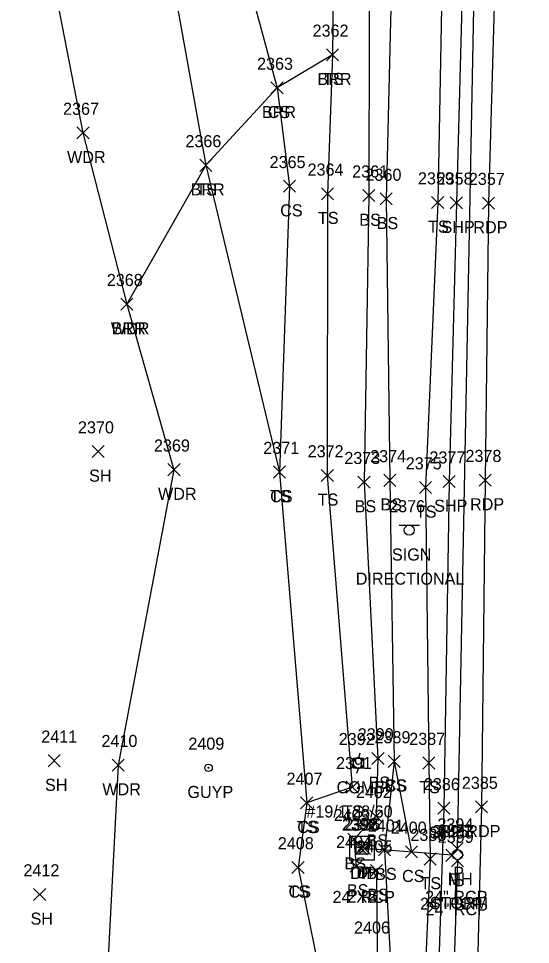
# Model space of a CAD drawing. Extents: x 1462089 to 1464015, y 730534 to 736144.
# Drawn here: x 1463126.5 to 1463211.2, y 733996.4 to 734149.7 of the extents above; entities that cross this region are included whole.
import ezdxf

# ---------------------------------------------------------------- set-up
doc = ezdxf.new("R2010")
doc.units = 0
for name, color, linetype in [('D_A', 7, 'Continuous'), ('D_C', 7, 'Continuous'), ('D_I', 7, 'Continuous'), ('D_TIC', 7, 'Continuous'), ('DCP', 7, 'Continuous'), ('DS', 7, 'Continuous'), ('L_A', 7, 'Continuous'), ('L_I', 7, 'Continuous'), ('L_TIC', 7, 'Continuous'), ('LABL', 7, 'Continuous'), ('LAWA', 7, 'Continuous'), ('LELB', 7, 'Continuous'), ('P_A', 7, 'Continuous'), ('P_I', 7, 'Continuous'), ('P_TIC', 7, 'Continuous'), ('PET', 7, 'Continuous'), ('PSP', 7, 'Continuous'), ('S_A', 7, 'Continuous'), ('S_C', 7, 'Continuous'), ('S_I', 7, 'Continuous'), ('SSGN', 7, 'Continuous'), ('U_A', 7, 'Continuous'), ('U_C', 7, 'Continuous'), ('U_I', 7, 'Continuous'), ('UP', 7, 'Continuous'), ('UPGW', 7, 'Continuous'), ('UUMH', 7, 'Continuous')]:
    doc.layers.add(name, color=color, linetype=linetype)

msp = doc.modelspace()

# ---------------------------------------------------------------- linework, layer by layer
at = {"layer": 'D_TIC'}
for points in [[(1463182.25, 734011.23), (1463184.25, 734013.23)], [(1463184.25, 734011.23), (1463182.25, 734013.23)], [(1463182.73, 734011.27), (1463184.73, 734013.27)], [(1463184.73, 734011.27), (1463182.73, 734013.27)], [(1463198.06, 734011.28), (1463200.06, 734013.28)], [(1463200.06, 734011.28), (1463198.06, 734013.28)], [(1463197.22, 734010.16), (1463199.22, 734012.16)], [(1463199.22, 734010.16), (1463197.22, 734012.16)], [(1463198.13, 734009.23), (1463200.13, 734011.23)], [(1463200.13, 734009.23), (1463198.13, 734011.23)]]:
    msp.add_lwpolyline(points, dxfattribs=at)
at = {"layer": 'DCP'}
for points in [[(1463208.21, 734483.63), (1463199.06, 734012.28)], [(1463198.22, 734011.16), (1463183.73, 734012.27)], [(1463199.13, 734010.23), (1463194.35, 733866.75)]]:
    msp.add_lwpolyline(points, dxfattribs=at)
at = {"layer": 'DS'}
for p, q in [((1463181.33, 734014.34), (1463185.33, 734014.34)), ((1463181.33, 734010.34), (1463181.33, 734014.34)), ((1463185.33, 734014.34), (1463185.33, 734010.34)), ((1463182.33, 734011.34), (1463182.33, 734013.34)), ((1463182.33, 734013.34), (1463184.33, 734013.34)), ((1463184.33, 734013.34), (1463184.33, 734011.34)), ((1463184.33, 734011.34), (1463182.33, 734011.34)), ((1463183.34, 734012.34), (1463183.34, 734012.34)), ((1463183.34, 734012.34), (1463183.34, 734012.34)), ((1463185.33, 734010.34), (1463181.33, 734010.34))]:
    msp.add_line(p, q, dxfattribs=at)
at = {"layer": 'L_TIC'}
for points in [[(1463177.45, 734142.72), (1463179.45, 734144.72)], [(1463179.45, 734142.72), (1463177.45, 734144.72)], [(1463177.45, 734142.72), (1463179.45, 734144.72)], [(1463179.45, 734142.72), (1463177.45, 734144.72)], [(1463168.26, 734137.24), (1463170.26, 734139.24)], [(1463170.26, 734137.24), (1463168.26, 734139.24)], [(1463168.26, 734137.24), (1463170.26, 734139.24)], [(1463170.26, 734137.24), (1463168.26, 734139.24)], [(1463136.14, 734129.78), (1463138.14, 734131.78)], [(1463138.14, 734129.78), (1463136.14, 734131.78)], [(1463156.46, 734124.42), (1463158.46, 734126.42)], [(1463158.46, 734124.42), (1463156.46, 734126.42)], [(1463156.46, 734124.42), (1463158.46, 734126.42)], [(1463158.46, 734124.42), (1463156.46, 734126.42)], [(1463170.33, 734120.96), (1463172.33, 734122.96)], [(1463172.33, 734120.96), (1463170.33, 734122.96)], [(1463176.62, 734119.71), (1463178.62, 734121.71)], [(1463178.62, 734119.71), (1463176.62, 734121.71)], [(1463183.44, 734119.4), (1463185.44, 734121.4)], [(1463185.44, 734119.4), (1463183.44, 734121.4)], [(1463186.31, 734118.86), (1463188.31, 734120.86)], [(1463188.31, 734118.86), (1463186.31, 734120.86)], [(1463194.85, 734118.26), (1463196.85, 734120.26)], [(1463196.85, 734118.26), (1463194.85, 734120.26)], [(1463143.39, 734101.43), (1463145.39, 734103.43)], [(1463145.39, 734101.43), (1463143.39, 734103.43)], [(1463143.39, 734101.43), (1463145.39, 734103.43)], [(1463145.39, 734101.43), (1463143.39, 734103.43)], [(1463138.66, 734077.03), (1463140.66, 734079.03)], [(1463140.66, 734077.03), (1463138.66, 734079.03)], [(1463151.2, 734074.02), (1463153.2, 734076.02)], [(1463153.2, 734074.02), (1463151.2, 734076.02)], [(1463168.68, 734073.63), (1463170.68, 734075.63)], [(1463170.68, 734073.63), (1463168.68, 734075.63)], [(1463168.68, 734073.63), (1463170.68, 734075.63)], [(1463170.68, 734073.63), (1463168.68, 734075.63)], [(1463176.58, 734073.07), (1463178.58, 734075.07)], [(1463178.58, 734073.07), (1463176.58, 734075.07)], [(1463186.93, 734072.26), (1463188.93, 734074.26)], [(1463188.93, 734072.26), (1463186.93, 734074.26)], [(1463182.66, 734071.96), (1463184.66, 734073.96)], [(1463184.66, 734071.96), (1463182.66, 734073.96)], [(1463192.82, 734071.07), (1463194.82, 734073.07)], [(1463194.82, 734071.07), (1463192.82, 734073.07)], [(1463184.97, 734026.2), (1463186.97, 734028.2)], [(1463186.97, 734026.2), (1463184.97, 734028.2)], [(1463131.37, 734025.83), (1463133.37, 734027.83)], [(1463133.37, 734025.83), (1463131.37, 734027.83)], [(1463141.97, 734025.1), (1463143.97, 734027.1)], [(1463143.97, 734025.1), (1463141.97, 734027.1)], [(1463187.66, 734025.72), (1463189.66, 734027.72)], [(1463189.66, 734025.72), (1463187.66, 734027.72)], [(1463187.66, 734025.72), (1463189.66, 734027.72)], [(1463189.66, 734025.72), (1463187.66, 734027.72)], [(1463193.4, 734025.45), (1463195.4, 734027.45)], [(1463195.4, 734025.45), (1463193.4, 734027.45)], [(1463180.72, 734021.44), (1463182.72, 734023.44)], [(1463182.72, 734021.44), (1463180.72, 734023.44)], [(1463173.17, 734018.85), (1463175.17, 734020.85)], [(1463175.17, 734018.85), (1463173.17, 734020.85)], [(1463173.17, 734018.85), (1463175.17, 734020.85)], [(1463175.17, 734018.85), (1463173.17, 734020.85)], [(1463184.64, 734016.64), (1463186.64, 734018.64)], [(1463186.64, 734016.64), (1463184.64, 734018.64)], [(1463180.98, 734012.82), (1463182.98, 734014.82)], [(1463182.98, 734012.82), (1463180.98, 734014.82)], [(1463186.05, 734011.08), (1463188.05, 734013.08)], [(1463188.05, 734011.08), (1463186.05, 734013.08)], [(1463190.51, 734010.74), (1463192.51, 734012.74)], [(1463192.51, 734010.74), (1463190.51, 734012.74)], [(1463193.59, 734009.55), (1463195.59, 734011.55)], [(1463195.59, 734009.55), (1463193.59, 734011.55)], [(1463171.73, 734008.16), (1463173.73, 734010.16)], [(1463173.73, 734008.16), (1463171.73, 734010.16)], [(1463171.73, 734008.16), (1463173.73, 734010.16)], [(1463173.73, 734008.16), (1463171.73, 734010.16)], [(1463181.38, 734008.37), (1463183.38, 734010.37)], [(1463183.38, 734008.37), (1463181.38, 734010.37)], [(1463184.74, 734007.63), (1463186.74, 734009.63)], [(1463186.74, 734007.63), (1463184.74, 734009.63)], [(1463128.97, 734003.68), (1463130.97, 734005.68)], [(1463130.97, 734003.68), (1463128.97, 734005.68)]]:
    msp.add_lwpolyline(points, dxfattribs=at)
at = {"layer": 'LABL'}
msp.add_lwpolyline([(1463156.69, 734302.13), (1463174.21, 734300.31), (1463183.47, 734296.36), (1463181.09, 734271.11), (1463181.93, 734223), (1463178.85, 734177.9), (1463178.45, 734143.72), (1463169.26, 734138.24), (1463157.46, 734125.42), (1463144.39, 734102.43)], dxfattribs=at)
at = {"layer": 'LAWA'}
msp.add_lwpolyline([(1463148.12, 734387.5), (1463155.42, 734386.73), (1463157.29, 734372.92), (1463154.14, 734354.87), (1463157.43, 734310.64), (1463157.9, 734310.66), (1463156.79, 734305.07), (1463156.69, 734302.13), (1463169.77, 734272.41), (1463157.85, 734224.06), (1463161.29, 734206.99), (1463143.39, 734203.85), (1463126.47, 734185.65), (1463137.14, 734130.78), (1463144.39, 734102.43), (1463152.2, 734075.02), (1463142.97, 734026.1), (1463140.98, 733987.76), (1463154.22, 733983.37), (1463156.8, 733967.66), (1463142.94, 733971.97)], dxfattribs=at)
at = {"layer": 'LELB'}
for points in [[(1463188.62, 734799.74), (1463189.23, 734750.9), (1463189.74, 734700.69), (1463192.42, 734649.85), (1463191, 734599.71), (1463193.42, 734544.23), (1463196.71, 734496.43), (1463196.17, 734489.61), (1463194.29, 734482.61), (1463193.43, 734453.88), (1463193.28, 734430.96), (1463194.94, 734397.25), (1463191.27, 734355.01), (1463192.27, 734308.83), (1463191.47, 734304.05), (1463190.52, 734270.68), (1463189.48, 734220.76), (1463188.7, 734176.43), (1463187.31, 734119.86), (1463187.93, 734073.26), (1463188.66, 734026.72), (1463187.05, 734012.08), (1463189.61, 733964.42)], [(1463195.34, 734798.31), (1463197.41, 734750.53), (1463197.46, 734700.17), (1463198.58, 734651.04), (1463199.21, 734598.9), (1463200.2, 734544.23), (1463202.14, 734496.43), (1463201.54, 734449.41), (1463201.56, 734397.33), (1463199.98, 734355.15), (1463199.83, 734308.81), (1463198.79, 734268.98), (1463198.11, 734220.24), (1463196.93, 734175.14), (1463195.85, 734119.26), (1463193.82, 734072.07), (1463194.4, 734026.45), (1463194.59, 734010.55), (1463192.58, 733964.29), (1463190.31, 733917.66)], [(1463189.42, 734356.31), (1463186.97, 734310.95), (1463187.75, 734300.16), (1463186.45, 734270.72), (1463186.26, 734221.6), (1463184.59, 734177.13), (1463184.44, 734120.4), (1463183.66, 734072.96), (1463185.97, 734027.2), (1463185.64, 734017.64), (1463181.98, 734013.82), (1463182.38, 734009.37), (1463185.74, 734008.63), (1463186.1, 733963.74), (1463187.32, 733917.63), (1463182.85, 733886.22), (1463182.95, 733866.86), (1463182.65, 733862.97), (1463181.59, 733831.54)], [(1463161.29, 734206.99), (1463158.22, 734178.83), (1463169.26, 734138.24), (1463171.33, 734121.96), (1463169.68, 734074.63), (1463174.17, 734019.85)], [(1463143.39, 734203.85), (1463147.5, 734181.1), (1463157.46, 734125.42), (1463169.68, 734074.63)], [(1463178.45, 734143.72), (1463177.62, 734120.71), (1463177.58, 734074.07), (1463181.72, 734022.44), (1463174.17, 734019.85), (1463172.73, 734009.16), (1463181.91, 733964.09), (1463180.89, 733918.36), (1463174.13, 733883.41), (1463175.37, 733864.17), (1463173.23, 733836.23), (1463169.24, 733817.75)], [(1463188.66, 734026.72), (1463191.51, 734011.74)]]:
    msp.add_lwpolyline(points, dxfattribs=at)
at = {"layer": 'P_TIC'}
for points in [[(1463197.94, 734118.22), (1463199.94, 734120.22)], [(1463199.94, 734118.22), (1463197.94, 734120.22)], [(1463203.27, 734118.17), (1463205.27, 734120.17)], [(1463205.27, 734118.17), (1463203.27, 734120.17)], [(1463196.74, 734072.05), (1463198.74, 734074.05)], [(1463198.74, 734072.05), (1463196.74, 734074.05)], [(1463202.71, 734072.3), (1463204.71, 734074.3)], [(1463204.71, 734072.3), (1463202.71, 734074.3)], [(1463195.88, 734017.95), (1463197.88, 734019.95)], [(1463197.88, 734017.95), (1463195.88, 734019.95)], [(1463202.1, 734018.17), (1463204.1, 734020.17)], [(1463204.1, 734018.17), (1463202.1, 734020.17)]]:
    msp.add_lwpolyline(points, dxfattribs=at)
at = {"layer": 'PET'}
msp.add_lwpolyline([(1463204.71, 734797.84), (1463205.78, 734749.61), (1463206.44, 734700.37), (1463207.91, 734653.17), (1463208.96, 734598.74), (1463210.17, 734544.3), (1463210.74, 734497.48), (1463211.21, 734449.42), (1463211.09, 734397.88), (1463210.17, 734355.56), (1463209.36, 734308.29), (1463208.04, 734267.48), (1463207.44, 734219.42), (1463205.88, 734174.98), (1463204.27, 734119.17), (1463203.71, 734073.3), (1463203.1, 734019.17), (1463201.74, 733964.33)], dxfattribs=at)
at = {"layer": 'PSP'}
msp.add_lwpolyline([(1463199.84, 734798.03), (1463200.23, 734750.21), (1463201.04, 734700.38), (1463202.35, 734652.01), (1463203.05, 734599.23), (1463204.56, 734544.33), (1463205.11, 734496.59), (1463205.48, 734449.4), (1463205.12, 734397.56), (1463204.65, 734354.96), (1463203.8, 734308.64), (1463202.66, 734268.21), (1463201.74, 734219.53), (1463200.48, 734174.61), (1463198.94, 734119.22), (1463197.74, 734073.05), (1463196.88, 734018.95), (1463195.12, 733964.59)], dxfattribs=at)
at = {"layer": 'SSGN'}
for p, q in [((1463189.5, 734065.83), (1463192.83, 734065.83)), ((1463191.15, 734064.99), (1463191.15, 734064.99))]:
    msp.add_line(p, q, dxfattribs=at)
msp.add_circle((1463191.15, 734064.99), 0.833, dxfattribs=at)
at = {"layer": 'UP'}
for p, q in [((1463182.98, 734028.08), (1463182.73, 734027.25)), ((1463181.9, 734025.58), (1463181.9, 734027.25)), ((1463181.9, 734027.25), (1463183.57, 734027.25)), ((1463183.57, 734027.25), (1463183.57, 734025.58)), ((1463183.57, 734025.58), (1463181.9, 734025.58)), ((1463182.48, 734024.75), (1463182.73, 734025.58)), ((1463182.73, 734026.42), (1463182.73, 734026.42))]:
    msp.add_line(p, q, dxfattribs=at)
msp.add_circle((1463182.73, 734026.42), 0.833, dxfattribs=at)
at = {"layer": 'UPGW'}
for radius in [0.625, 0.0833]:
    msp.add_circle((1463157.92, 734025.65), radius, dxfattribs=at)
at = {"layer": 'UUMH'}
for p, q in [((1463199.12, 734011.27), (1463199.12, 734011.27)), ((1463199.96, 734011.27), (1463199.96, 734011.27))]:
    msp.add_line(p, q, dxfattribs=at)
msp.add_circle((1463199.12, 734011.27), 0.833, dxfattribs=at)

# ---------------------------------------------------------------- texts
at = {"layer": 'D_A'}
for s, p in [('DIB', (1463181.35, 734007.23)), ('DI', (1463182.39, 734007.34)), ('P', (1463183.11, 734007.27)), ('P', (1463197.6, 734006.16)), ('P', (1463198.43, 734007.28)), ('P', (1463198.51, 734005.23))]:
    msp.add_text(s, height=2, dxfattribs=at).set_placement(p)
at = {"layer": 'D_C'}
for s, p in [('24" RCP', (1463178.45, 734003.27)), ('2X2', (1463180.91, 734003.34)), ('24" RCP', (1463193.77, 734003.28)), ('24" RCP', (1463192.94, 734002.16)), ('24" RCP', (1463193.85, 734001.23))]:
    msp.add_text(s, height=2, dxfattribs=at).set_placement(p)
at = {"layer": 'D_I'}
for s, p in [('2398', (1463180.08, 734015.34)), ('2396', (1463180.42, 734015.27)), ('2394', (1463195.8, 734015.28)), ('2397', (1463179.99, 734015.23)), ('2395', (1463194.96, 734014.16)), ('2399', (1463195.86, 734013.23))]:
    msp.add_text(s, height=2, dxfattribs=at).set_placement(p)
at = {"layer": 'L_A'}
for s, p in [('BRR', (1463175.94, 734138.72)), ('TS', (1463176.86, 734138.72)), ('BRR', (1463166.75, 734133.24)), ('CS', (1463167.7, 734133.24)), ('WDR', (1463134.5, 734125.78)), ('BRR', (1463154.95, 734120.42)), ('TS', (1463155.87, 734120.42)), ('CS', (1463169.78, 734116.96)), ('TS', (1463176.03, 734115.71)), ('BS', (1463182.88, 734115.4)), ('BS', (1463185.75, 734114.86)), ('TS', (1463194.26, 734114.26)), ('WDR', (1463141.75, 734097.43)), ('BRR', (1463141.88, 734097.43)), ('SH', (1463138.15, 734073.03)), ('WDR', (1463149.56, 734070.02)), ('TS', (1463168.09, 734069.63)), ('CS', (1463168.12, 734069.63)), ('TS', (1463175.99, 734069.07)), ('BS', (1463182.1, 734067.96)), ('BS', (1463186.37, 734068.26)), ('TS', (1463192.23, 734067.07)), ('SH', (1463130.86, 734021.83)), ('BS', (1463184.41, 734022.2)), ('CS', (1463187.1, 734021.72)), ('BS', (1463187.1, 734021.72)), ('TS', (1463192.81, 734021.45)), ('WDR', (1463140.34, 734021.1)), ('TS', (1463180.13, 734017.44)), ('TS', (1463172.58, 734014.85)), ('CS', (1463172.61, 734014.85)), ('BS', (1463184.08, 734012.64)), ('BS', (1463180.42, 734008.82)), ('BS', (1463185.49, 734007.08)), ('CS', (1463189.95, 734006.74)), ('TS', (1463193, 734005.55)), ('TS', (1463171.14, 734004.16)), ('CS', (1463171.17, 734004.16)), ('BS', (1463180.82, 734004.37)), ('BS', (1463184.18, 734003.63)), ('SH', (1463128.46, 733999.68))]:
    msp.add_text(s, height=2, dxfattribs=at).set_placement(p)
at = {"layer": 'L_I'}
for s, p in [('2362', (1463175.14, 734146.72)), ('2362', (1463175.14, 734146.72)), ('2363', (1463165.95, 734141.24)), ('2363', (1463165.95, 734141.24)), ('2367', (1463133.84, 734133.78)), ('2366', (1463154.09, 734128.42)), ('2366', (1463154.09, 734128.42)), ('2365', (1463168.03, 734124.96)), ('2364', (1463174.31, 734123.71)), ('2361', (1463181.7, 734123.4)), ('2360', (1463183.91, 734122.86)), ('2359', (1463192.58, 734122.26)), ('2368', (1463141.08, 734105.43)), ('2368', (1463141.08, 734105.43)), ('2370', (1463136.31, 734081.03)), ('2369', (1463148.89, 734078.02)), ('2371', (1463166.99, 734077.63)), ('2371', (1463166.99, 734077.63)), ('2372', (1463174.33, 734077.07)), ('2373', (1463180.4, 734075.96)), ('2374', (1463184.67, 734076.26)), ('2375', (1463190.56, 734075.07)), ('2411', (1463130.24, 734029.83)), ('2410', (1463140.2, 734029.1)), ('2390', (1463182.62, 734030.2)), ('2389', (1463185.39, 734029.72)), ('2389', (1463185.39, 734029.72)), ('2387', (1463191.14, 734029.45)), ('2391', (1463179.02, 734025.44)), ('2407', (1463170.83, 734022.85)), ('2407', (1463170.83, 734022.85)), ('2402', (1463182.3, 734020.64)), ('2403', (1463178.64, 734016.82)), ('2401', (1463184.28, 734015.08)), ('2400', (1463188.08, 734014.74)), ('2404', (1463179.04, 734012.37)), ('2388', (1463191.33, 734013.55)), ('2408', (1463169.39, 734012.16)), ('2408', (1463169.39, 734012.16)), ('2405', (1463182.4, 734011.63)), ('2412', (1463127.28, 734007.68))]:
    msp.add_text(s, height=2, dxfattribs=at).set_placement(p)
at = {"layer": 'P_A'}
for s, p in [('SHP', (1463196.48, 734114.22)), ('RDP', (1463201.75, 734114.17)), ('SHP', (1463195.27, 734068.05)), ('RDP', (1463201.2, 734068.3)), ('SHP', (1463194.41, 734013.95)), ('RDP', (1463200.59, 734014.17))]:
    msp.add_text(s, height=2, dxfattribs=at).set_placement(p)
at = {"layer": 'P_I'}
for s, p in [('2358', (1463195.68, 734122.22)), ('2357', (1463201.01, 734122.17)), ('2377', (1463194.48, 734076.05)), ('2378', (1463200.45, 734076.3)), ('2386', (1463193.56, 734021.95)), ('2385', (1463199.85, 734022.17))]:
    msp.add_text(s, height=2, dxfattribs=at).set_placement(p)
at = {"layer": 'S_A'}
msp.add_text('SIGN', height=2, dxfattribs=at).set_placement((1463188.28, 734059.97))
at = {"layer": 'S_C'}
msp.add_text('DIRECTIONAL', height=2, dxfattribs=at).set_placement((1463182.29, 734055.97))
at = {"layer": 'S_I'}
msp.add_text('2376', height=2, dxfattribs=at).set_placement((1463187.81, 734067.97))
at = {"layer": 'U_A'}
for s, p in [('COMB', (1463179.12, 734021.42)), ('GUYP', (1463154.43, 734020.65)), ('MH', (1463197.48, 734006.27))]:
    msp.add_text(s, height=2, dxfattribs=at).set_placement(p)
at = {"layer": 'U_C'}
for s, p in [('#19/1-28/60', (1463174.11, 734017.42)), ('STORM', (1463194.54, 734002.27))]:
    msp.add_text(s, height=2, dxfattribs=at).set_placement(p)
at = {"layer": 'U_I'}
for s, p in [('2392', (1463179.47, 734029.42)), ('2409', (1463154.58, 734028.65)), ('2393', (1463195.86, 734014.27)), ('2406', (1463182, 733998.2))]:
    msp.add_text(s, height=2, dxfattribs=at).set_placement(p)

doc.saveas('drawing.dxf')
